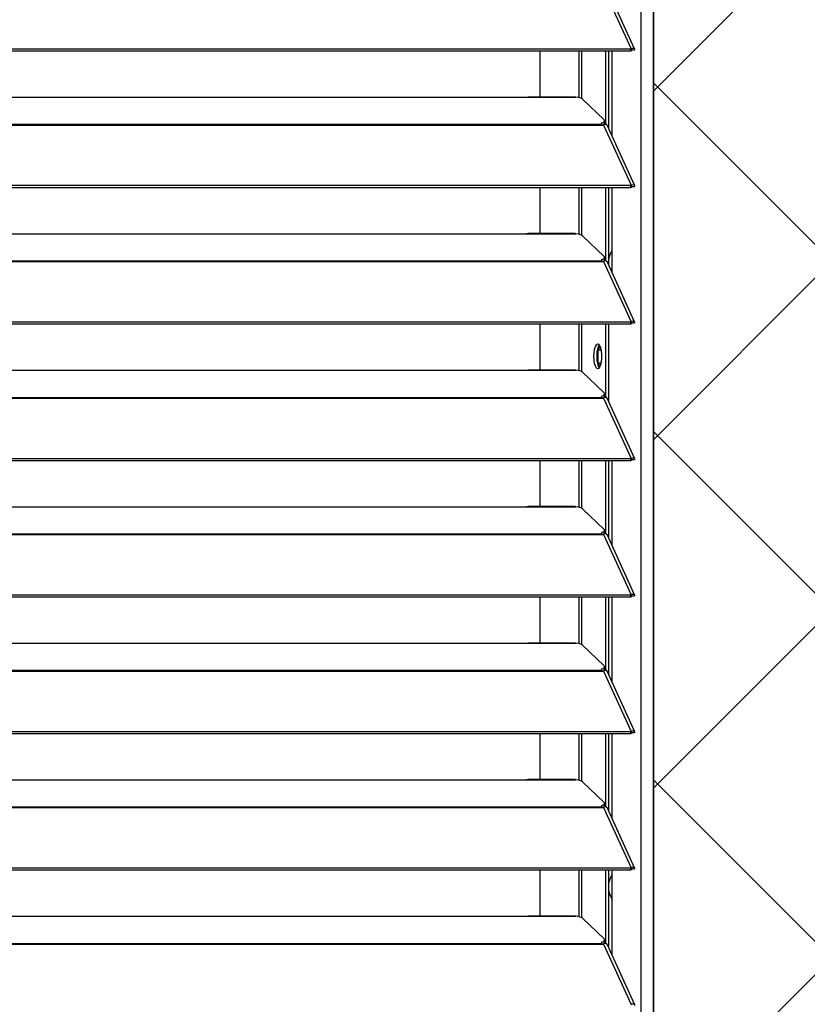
# Model space of a CAD drawing. Header units: millimetres. Extents: x 0 to 39025, y -31299 to 8400.
# Tile 377 of 382: x 16368 to 16622, y 6649 to 6967. Entities that reach past the tile are written whole.
import ezdxf

# ---------------------------------------------------------------- set-up
doc = ezdxf.new("R2010")
doc.units = ezdxf.units.MM
doc.layers.add('ODMIKI funkcionalni', color=253, linetype='Continuous')
doc.layers.add('ODMIKI varnostni', color=252, linetype='Continuous')

# ---------------------------------------------------------------- blocks, each defined once
blk = doc.blocks.new('*U59')
at = {"lineweight": 25}
for points in [[(1146.1, 17.6), (1146.1, 17.6), (1146.1, 1243.27), (1146.1, 1243.27)], [(1150, 17.6), (1150, 17.6), (1150, 1242.58), (1150, 1242.58)], [(1133.89, 964.28), (1133.89, 964.28), (1142.81, 944.85), (1142.81, 944.85)], [(1143.96, 944.87), (1143.96, 944.87), (1135.06, 964.26), (1135.06, 964.26)], [(7.21, 944.85), (7.21, 944.85), (1142.79, 944.85), (1142.79, 944.85)], [(7.21, 944.2), (7.21, 944.2), (1142.79, 944.2), (1142.79, 944.2)], [(1113.49, 929.32), (1113.49, 929.32), (1113.49, 944.2), (1113.49, 944.2)], [(1126.04, 929.08), (1126.04, 929.08), (1126.04, 944.2), (1126.04, 944.2)], [(1126.99, 928.73), (1126.99, 928.73), (1126.99, 944.2), (1126.99, 944.2)], [(1134.67, 920.51), (1134.67, 920.51), (1134.67, 944.2), (1134.67, 944.2)], [(1135.61, 919.08), (1135.61, 919.08), (1135.61, 944.2), (1135.61, 944.2)], [(1136.71, 916.69), (1136.71, 916.69), (1136.71, 944.2), (1136.71, 944.2)], [(1142.81, 944.85), (1142.81, 944.85), (1142.79, 944.85), (1142.79, 944.85)], [(1142.79, 944.2), (1142.79, 944.2), (1142.79, 944.85), (1142.79, 944.85)], [(1142.81, 944.2), (1142.81, 944.2), (1142.79, 944.2), (1142.79, 944.2)], [(1142.81, 944.2), (1142.81, 944.2), (1142.81, 944.85), (1142.81, 944.85)], [(1143.19, 944.51), (1143.19, 944.51), (1143.13, 944.48), (1143.13, 944.48)], [(1143.13, 944.48), (1143.13, 944.48), (1143.89, 944.48), (1143.89, 944.48)], [(840, 929.24), (840, 929.24), (1108, 929.24), (1108, 929.24)], [(1108, 929.24), (1108, 929.24), (1125, 929.24), (1125, 929.24)], [(1124.76, 929.32), (1124.76, 929.32), (1109.66, 929.32), (1109.66, 929.32)], [(1127.16, 928.62), (1127.16, 928.62), (1134.16, 921.93), (1134.16, 921.93)], [(16.21, 920.53), (16.21, 920.53), (1133.33, 920.53), (1133.33, 920.53)], [(16.21, 920.31), (16.21, 920.31), (1133.33, 920.31), (1133.33, 920.31)], [(1133.33, 920.96), (1133.33, 920.96), (1133.33, 920.53), (1133.33, 920.53)], [(1133.33, 920.31), (1133.33, 920.31), (1133.89, 920.31), (1133.89, 920.31)], [(1133.81, 920.31), (1133.81, 920.31), (1133.77, 920.35), (1133.77, 920.35)], [(1133.89, 920.31), (1133.89, 920.31), (1142.81, 900.89), (1142.81, 900.89)], [(1133.89, 920.31), (1133.89, 920.31), (1133.89, 920.31), (1133.89, 920.31)], [(1133.89, 920.31), (1133.89, 920.31), (1133.89, 920.31), (1133.89, 920.31)], [(1134.39, 920.48), (1134.39, 920.48), (1134.22, 920.66), (1134.22, 920.66)], [(1134.3, 920.88), (1134.3, 920.88), (1134.3, 921.65), (1134.3, 921.65)], [(1143.96, 900.9), (1143.96, 900.9), (1135.06, 920.3), (1135.06, 920.3)], [(7.21, 900.88), (7.21, 900.88), (1142.79, 900.88), (1142.79, 900.88)], [(1142.81, 900.89), (1142.81, 900.89), (1142.79, 900.88), (1142.79, 900.88)], [(1142.79, 900.23), (1142.79, 900.23), (1142.79, 900.88), (1142.79, 900.88)], [(1142.81, 900.23), (1142.81, 900.23), (1142.81, 900.89), (1142.81, 900.89)], [(7.21, 900.23), (7.21, 900.23), (1142.79, 900.23), (1142.79, 900.23)], [(1113.49, 885.34), (1113.49, 885.34), (1113.49, 900.23), (1113.49, 900.23)], [(1126.04, 885.11), (1126.04, 885.11), (1126.04, 900.23), (1126.04, 900.23)], [(1126.99, 884.76), (1126.99, 884.76), (1126.99, 900.23), (1126.99, 900.23)], [(1134.67, 876.53), (1134.67, 876.53), (1134.67, 900.23), (1134.67, 900.23)], [(1135.61, 875.1), (1135.61, 875.1), (1135.61, 900.23), (1135.61, 900.23)], [(1136.71, 872.72), (1136.71, 872.72), (1136.71, 900.23), (1136.71, 900.23)], [(1142.81, 900.23), (1142.81, 900.23), (1142.79, 900.23), (1142.79, 900.23)], [(1143.19, 900.54), (1143.19, 900.54), (1143.13, 900.52), (1143.13, 900.52)], [(1143.13, 900.52), (1143.13, 900.52), (1143.89, 900.51), (1143.89, 900.51)], [(840, 885.26), (840, 885.26), (1108, 885.26), (1108, 885.26)], [(1108, 885.26), (1108, 885.26), (1125, 885.26), (1125, 885.26)], [(1124.76, 885.34), (1124.76, 885.34), (1109.66, 885.34), (1109.66, 885.34)], [(1127.16, 884.65), (1127.16, 884.65), (1134.16, 877.96), (1134.16, 877.96)], [(16.21, 876.55), (16.21, 876.55), (1133.33, 876.55), (1133.33, 876.55)], [(16.21, 876.33), (16.21, 876.33), (1133.33, 876.33), (1133.33, 876.33)], [(1133.33, 876.99), (1133.33, 876.99), (1133.33, 876.55), (1133.33, 876.55)], [(1133.33, 876.33), (1133.33, 876.33), (1133.89, 876.33), (1133.89, 876.33)], [(1133.81, 876.33), (1133.81, 876.33), (1133.77, 876.38), (1133.77, 876.38)], [(1133.89, 876.33), (1133.89, 876.33), (1142.81, 856.91), (1142.81, 856.91)], [(1133.89, 876.33), (1133.89, 876.33), (1133.89, 876.33), (1133.89, 876.33)], [(1133.89, 876.33), (1133.89, 876.33), (1133.89, 876.33), (1133.89, 876.33)], [(1134.39, 876.5), (1134.39, 876.5), (1134.22, 876.68), (1134.22, 876.68)], [(1134.3, 876.91), (1134.3, 876.91), (1134.3, 877.67), (1134.3, 877.67)], [(1143.96, 856.93), (1143.96, 856.93), (1135.06, 876.32), (1135.06, 876.32)], [(7.21, 856.9), (7.21, 856.9), (1142.79, 856.9), (1142.79, 856.9)], [(1142.81, 856.91), (1142.81, 856.91), (1142.79, 856.9), (1142.79, 856.9)], [(1142.79, 856.25), (1142.79, 856.25), (1142.79, 856.9), (1142.79, 856.9)], [(1142.81, 856.25), (1142.81, 856.25), (1142.81, 856.91), (1142.81, 856.91)], [(1143.19, 856.56), (1143.19, 856.56), (1143.13, 856.54), (1143.13, 856.54)], [(1143.13, 856.54), (1143.13, 856.54), (1143.89, 856.53), (1143.89, 856.53)], [(7.21, 856.25), (7.21, 856.25), (1142.79, 856.25), (1142.79, 856.25)], [(1113.49, 841.37), (1113.49, 841.37), (1113.49, 856.25), (1113.49, 856.25)], [(1126.04, 841.14), (1126.04, 841.14), (1126.04, 856.25), (1126.04, 856.25)], [(1126.99, 840.78), (1126.99, 840.78), (1126.99, 856.25), (1126.99, 856.25)], [(1134.67, 832.56), (1134.67, 832.56), (1134.67, 856.25), (1134.67, 856.25)], [(1135.61, 831.13), (1135.61, 831.13), (1135.61, 856.25), (1135.61, 856.25)], [(1142.81, 856.25), (1142.81, 856.25), (1142.79, 856.25), (1142.79, 856.25)], [(1131.92, 843.97), (1131.92, 843.97), (1131.92, 847.57), (1131.92, 847.57)], [(1132.2, 847.86), (1132.2, 847.86), (1132.81, 849.01), (1132.81, 849.01)], [(1132.2, 843.68), (1132.2, 843.68), (1132.2, 847.86), (1132.2, 847.86)], [(1132.2, 847.86), (1132.2, 847.86), (1133.13, 847.86), (1133.13, 847.86)], [(840, 841.29), (840, 841.29), (1108, 841.29), (1108, 841.29)], [(1108, 841.29), (1108, 841.29), (1125, 841.29), (1125, 841.29)], [(1124.76, 841.37), (1124.76, 841.37), (1109.66, 841.37), (1109.66, 841.37)], [(1127.16, 840.67), (1127.16, 840.67), (1134.16, 833.99), (1134.16, 833.99)], [(1132.81, 842.54), (1132.81, 842.54), (1132.2, 843.68), (1132.2, 843.68)], [(1132.2, 843.68), (1132.2, 843.68), (1133.13, 843.68), (1133.13, 843.68)], [(16.21, 832.58), (16.21, 832.58), (1133.33, 832.58), (1133.33, 832.58)], [(16.21, 832.36), (16.21, 832.36), (1133.33, 832.36), (1133.33, 832.36)], [(1133.33, 833.01), (1133.33, 833.01), (1133.33, 832.58), (1133.33, 832.58)], [(1133.33, 832.36), (1133.33, 832.36), (1133.89, 832.36), (1133.89, 832.36)], [(1133.81, 832.36), (1133.81, 832.36), (1133.77, 832.4), (1133.77, 832.4)], [(1133.89, 832.37), (1133.89, 832.37), (1133.89, 832.36), (1133.89, 832.36)], [(1133.89, 832.36), (1133.89, 832.36), (1133.89, 832.37), (1133.89, 832.37)], [(1133.89, 832.36), (1133.89, 832.36), (1142.81, 812.93), (1142.81, 812.93)], [(1134.39, 832.53), (1134.39, 832.53), (1134.22, 832.71), (1134.22, 832.71)], [(1134.3, 832.93), (1134.3, 832.93), (1134.3, 833.7), (1134.3, 833.7)], [(1143.96, 812.96), (1143.96, 812.96), (1135.06, 832.34), (1135.06, 832.34)], [(7.21, 812.93), (7.21, 812.93), (1142.79, 812.93), (1142.79, 812.93)], [(7.21, 812.28), (7.21, 812.28), (1142.79, 812.28), (1142.79, 812.28)], [(1113.49, 797.4), (1113.49, 797.4), (1113.49, 812.28), (1113.49, 812.28)], [(1126.04, 797.16), (1126.04, 797.16), (1126.04, 812.28), (1126.04, 812.28)], [(1126.99, 796.81), (1126.99, 796.81), (1126.99, 812.28), (1126.99, 812.28)], [(1134.67, 788.59), (1134.67, 788.59), (1134.67, 812.28), (1134.67, 812.28)], [(1135.61, 787.16), (1135.61, 787.16), (1135.61, 812.28), (1135.61, 812.28)], [(1136.71, 784.77), (1136.71, 784.77), (1136.71, 812.28), (1136.71, 812.28)], [(1142.81, 812.93), (1142.81, 812.93), (1142.79, 812.93), (1142.79, 812.93)], [(1142.79, 812.28), (1142.79, 812.28), (1142.79, 812.93), (1142.79, 812.93)], [(1142.81, 812.28), (1142.81, 812.28), (1142.79, 812.28), (1142.79, 812.28)], [(1142.81, 812.28), (1142.81, 812.28), (1142.81, 812.93), (1142.81, 812.93)], [(1143.19, 812.59), (1143.19, 812.59), (1143.13, 812.57), (1143.13, 812.57)], [(1143.13, 812.57), (1143.13, 812.57), (1143.89, 812.56), (1143.89, 812.56)], [(840, 797.32), (840, 797.32), (1108, 797.32), (1108, 797.32)], [(1108, 797.32), (1108, 797.32), (1125, 797.32), (1125, 797.32)], [(1124.76, 797.4), (1124.76, 797.4), (1109.66, 797.4), (1109.66, 797.4)], [(1127.16, 796.7), (1127.16, 796.7), (1134.16, 790.01), (1134.16, 790.01)], [(16.21, 788.61), (16.21, 788.61), (1133.33, 788.61), (1133.33, 788.61)], [(16.21, 788.38), (16.21, 788.38), (1133.33, 788.38), (1133.33, 788.38)], [(1133.33, 789.04), (1133.33, 789.04), (1133.33, 788.61), (1133.33, 788.61)], [(1133.33, 788.38), (1133.33, 788.38), (1133.89, 788.38), (1133.89, 788.38)], [(1133.81, 788.38), (1133.81, 788.38), (1133.77, 788.43), (1133.77, 788.43)], [(1133.89, 788.39), (1133.89, 788.39), (1133.89, 788.38), (1133.89, 788.38)], [(1133.89, 788.38), (1133.89, 788.38), (1133.89, 788.39), (1133.89, 788.39)], [(1133.89, 788.38), (1133.89, 788.38), (1142.81, 768.96), (1142.81, 768.96)], [(1134.39, 788.56), (1134.39, 788.56), (1134.22, 788.73), (1134.22, 788.73)], [(1134.3, 788.96), (1134.3, 788.96), (1134.3, 789.72), (1134.3, 789.72)], [(1143.96, 768.98), (1143.96, 768.98), (1135.06, 788.37), (1135.06, 788.37)], [(7.21, 768.96), (7.21, 768.96), (1142.79, 768.96), (1142.79, 768.96)], [(7.21, 768.31), (7.21, 768.31), (1142.79, 768.31), (1142.79, 768.31)], [(1113.49, 753.42), (1113.49, 753.42), (1113.49, 768.31), (1113.49, 768.31)], [(1126.04, 753.19), (1126.04, 753.19), (1126.04, 768.31), (1126.04, 768.31)], [(1126.99, 752.84), (1126.99, 752.84), (1126.99, 768.31), (1126.99, 768.31)], [(1134.67, 744.61), (1134.67, 744.61), (1134.67, 768.31), (1134.67, 768.31)], [(1135.61, 743.18), (1135.61, 743.18), (1135.61, 768.31), (1135.61, 768.31)], [(1136.71, 740.79), (1136.71, 740.79), (1136.71, 768.31), (1136.71, 768.31)], [(1142.81, 768.96), (1142.81, 768.96), (1142.79, 768.96), (1142.79, 768.96)], [(1142.79, 768.31), (1142.79, 768.31), (1142.79, 768.96), (1142.79, 768.96)], [(1142.81, 768.31), (1142.81, 768.31), (1142.79, 768.31), (1142.79, 768.31)], [(1142.81, 768.31), (1142.81, 768.31), (1142.81, 768.96), (1142.81, 768.96)], [(1143.19, 768.61), (1143.19, 768.61), (1143.13, 768.59), (1143.13, 768.59)], [(1143.13, 768.59), (1143.13, 768.59), (1143.89, 768.59), (1143.89, 768.59)], [(840, 753.34), (840, 753.34), (1108, 753.34), (1108, 753.34)], [(1108, 753.34), (1108, 753.34), (1125, 753.34), (1125, 753.34)], [(1124.76, 753.42), (1124.76, 753.42), (1109.66, 753.42), (1109.66, 753.42)], [(1127.16, 752.73), (1127.16, 752.73), (1134.16, 746.04), (1134.16, 746.04)], [(1134.3, 744.99), (1134.3, 744.99), (1134.3, 745.75), (1134.3, 745.75)], [(16.21, 744.64), (16.21, 744.64), (1133.33, 744.64), (1133.33, 744.64)], [(16.21, 744.42), (16.21, 744.42), (1133.33, 744.42), (1133.33, 744.42)], [(1133.33, 745.07), (1133.33, 745.07), (1133.33, 744.64), (1133.33, 744.64)], [(1133.33, 744.42), (1133.33, 744.42), (1133.89, 744.42), (1133.89, 744.42)], [(1133.81, 744.42), (1133.81, 744.42), (1133.77, 744.46), (1133.77, 744.46)], [(1133.89, 744.42), (1133.89, 744.42), (1142.81, 724.98), (1142.81, 724.98)], [(1133.89, 744.42), (1133.89, 744.42), (1133.89, 744.42), (1133.89, 744.42)], [(1133.89, 744.42), (1133.89, 744.42), (1133.89, 744.42), (1133.89, 744.42)], [(1134.39, 744.59), (1134.39, 744.59), (1134.22, 744.76), (1134.22, 744.76)], [(1143.96, 725.01), (1143.96, 725.01), (1135.06, 744.39), (1135.06, 744.39)], [(7.21, 724.98), (7.21, 724.98), (1142.79, 724.98), (1142.79, 724.98)], [(7.21, 724.33), (7.21, 724.33), (1142.79, 724.33), (1142.79, 724.33)], [(1113.49, 709.45), (1113.49, 709.45), (1113.49, 724.33), (1113.49, 724.33)], [(1126.04, 709.21), (1126.04, 709.21), (1126.04, 724.33), (1126.04, 724.33)], [(1126.99, 708.87), (1126.99, 708.87), (1126.99, 724.33), (1126.99, 724.33)], [(1134.67, 700.64), (1134.67, 700.64), (1134.67, 724.33), (1134.67, 724.33)], [(1135.61, 699.21), (1135.61, 699.21), (1135.61, 724.33), (1135.61, 724.33)], [(1136.71, 696.82), (1136.71, 696.82), (1136.71, 724.33), (1136.71, 724.33)], [(1142.81, 724.98), (1142.81, 724.98), (1142.79, 724.98), (1142.79, 724.98)], [(1142.79, 724.33), (1142.79, 724.33), (1142.79, 724.98), (1142.79, 724.98)], [(1142.81, 724.33), (1142.81, 724.33), (1142.79, 724.33), (1142.79, 724.33)], [(1142.81, 724.33), (1142.81, 724.33), (1142.81, 724.98), (1142.81, 724.98)], [(1143.19, 724.64), (1143.19, 724.64), (1143.13, 724.62), (1143.13, 724.62)], [(1143.13, 724.62), (1143.13, 724.62), (1143.89, 724.62), (1143.89, 724.62)], [(840, 709.37), (840, 709.37), (1108, 709.37), (1108, 709.37)], [(1108, 709.37), (1108, 709.37), (1125, 709.37), (1125, 709.37)], [(1124.76, 709.45), (1124.76, 709.45), (1109.66, 709.45), (1109.66, 709.45)], [(1127.16, 708.75), (1127.16, 708.75), (1134.16, 702.06), (1134.16, 702.06)], [(1133.33, 701.09), (1133.33, 701.09), (1133.33, 700.66), (1133.33, 700.66)], [(1134.3, 701.01), (1134.3, 701.01), (1134.3, 701.78), (1134.3, 701.78)], [(16.21, 700.66), (16.21, 700.66), (1133.33, 700.66), (1133.33, 700.66)], [(16.21, 700.44), (16.21, 700.44), (1133.33, 700.44), (1133.33, 700.44)], [(1133.33, 700.44), (1133.33, 700.44), (1133.89, 700.44), (1133.89, 700.44)], [(1133.81, 700.44), (1133.81, 700.44), (1133.77, 700.48), (1133.77, 700.48)], [(1133.89, 700.44), (1133.89, 700.44), (1142.81, 681.02), (1142.81, 681.02)], [(1133.89, 700.44), (1133.89, 700.44), (1133.89, 700.44), (1133.89, 700.44)], [(1133.89, 700.44), (1133.89, 700.44), (1133.89, 700.44), (1133.89, 700.44)], [(1134.39, 700.61), (1134.39, 700.61), (1134.22, 700.79), (1134.22, 700.79)], [(1143.96, 681.04), (1143.96, 681.04), (1135.06, 700.43), (1135.06, 700.43)], [(7.21, 681.01), (7.21, 681.01), (1142.79, 681.01), (1142.79, 681.01)], [(7.21, 680.36), (7.21, 680.36), (1142.79, 680.36), (1142.79, 680.36)], [(1113.49, 665.48), (1113.49, 665.48), (1113.49, 680.36), (1113.49, 680.36)], [(1126.04, 665.24), (1126.04, 665.24), (1126.04, 680.36), (1126.04, 680.36)], [(1126.99, 664.89), (1126.99, 664.89), (1126.99, 680.36), (1126.99, 680.36)], [(1134.67, 656.66), (1134.67, 656.66), (1134.67, 680.36), (1134.67, 680.36)], [(1135.61, 655.24), (1135.61, 655.24), (1135.61, 680.36), (1135.61, 680.36)], [(1136.71, 652.85), (1136.71, 652.85), (1136.71, 680.36), (1136.71, 680.36)], [(1142.81, 681.02), (1142.81, 681.02), (1142.79, 681.01), (1142.79, 681.01)], [(1142.79, 680.36), (1142.79, 680.36), (1142.79, 681.01), (1142.79, 681.01)], [(1142.81, 680.36), (1142.81, 680.36), (1142.79, 680.36), (1142.79, 680.36)], [(1142.81, 680.36), (1142.81, 680.36), (1142.81, 681.02), (1142.81, 681.02)], [(1143.19, 680.67), (1143.19, 680.67), (1143.13, 680.65), (1143.13, 680.65)], [(1143.13, 680.65), (1143.13, 680.65), (1143.89, 680.64), (1143.89, 680.64)], [(840, 665.39), (840, 665.39), (1108, 665.39), (1108, 665.39)], [(1108, 665.39), (1108, 665.39), (1125, 665.39), (1125, 665.39)], [(1124.76, 665.48), (1124.76, 665.48), (1109.66, 665.48), (1109.66, 665.48)], [(1127.16, 664.78), (1127.16, 664.78), (1134.16, 658.09), (1134.16, 658.09)], [(16.21, 656.68), (16.21, 656.68), (1133.33, 656.68), (1133.33, 656.68)], [(1133.33, 657.12), (1133.33, 657.12), (1133.33, 656.68), (1133.33, 656.68)], [(1134.39, 656.64), (1134.39, 656.64), (1134.22, 656.81), (1134.22, 656.81)], [(1134.3, 657.04), (1134.3, 657.04), (1134.3, 657.81), (1134.3, 657.81)], [(16.21, 656.46), (16.21, 656.46), (1133.33, 656.46), (1133.33, 656.46)], [(1133.33, 656.46), (1133.33, 656.46), (1133.89, 656.46), (1133.89, 656.46)], [(1133.81, 656.46), (1133.81, 656.46), (1133.77, 656.51), (1133.77, 656.51)], [(1133.89, 656.46), (1133.89, 656.46), (1142.81, 637.04), (1142.81, 637.04)], [(1133.89, 656.46), (1133.89, 656.46), (1133.89, 656.46), (1133.89, 656.46)], [(1133.89, 656.46), (1133.89, 656.46), (1133.89, 656.46), (1133.89, 656.46)], [(1143.96, 637.06), (1143.96, 637.06), (1135.06, 656.45), (1135.06, 656.45)]]:
    blk.add_open_spline(points, degree=3, dxfattribs=at)
for points, knots in [([(1142.81, 944.85), (1142.81, 944.85), (1143.3, 945.06), (1143.3, 945.06), (1143.3, 945.06), (1143.71, 945.07), (1143.71, 945.07), (1143.71, 945.07), (1143.95, 944.9), (1143.95, 944.9), (1143.95, 944.9), (1143.97, 944.63), (1143.97, 944.63), (1143.97, 944.63), (1143.89, 944.48), (1143.89, 944.48)], [0, 0, 0, 0, 1, 1, 1, 2, 2, 2, 3, 3, 3, 4, 4, 4, 5, 5, 5, 5]), ([(1142.81, 944.2), (1142.81, 944.2), (1143.06, 944.46), (1143.06, 944.46), (1143.06, 944.46), (1143.22, 944.54), (1143.22, 944.54), (1143.22, 944.54), (1143.21, 944.53), (1143.21, 944.53)], [0, 0, 0, 0, 1, 1, 1, 2, 2, 2, 3, 3, 3, 3]), ([(1108, 929.24), (1108, 929.24), (1109.12, 929.29), (1109.12, 929.29), (1109.12, 929.29), (1109.66, 929.29), (1109.66, 929.29)], [0, 0, 0, 0, 1, 1, 1, 2, 2, 2, 2]), ([(1124.76, 929.29), (1124.76, 929.29), (1124.88, 929.29), (1124.88, 929.29), (1124.88, 929.29), (1124.96, 929.27), (1124.96, 929.27), (1124.96, 929.27), (1125, 929.24), (1125, 929.24)], [0, 0, 0, 0, 1, 1, 1, 2, 2, 2, 3, 3, 3, 3]), ([(1127.16, 928.62), (1127.16, 928.62), (1126.84, 928.83), (1126.84, 928.83), (1126.84, 928.83), (1126.34, 929.02), (1126.34, 929.02), (1126.34, 929.02), (1125.71, 929.15), (1125.71, 929.15), (1125.71, 929.15), (1125, 929.24), (1125, 929.24)], [0, 0, 0, 0, 1, 1, 1, 2, 2, 2, 3, 3, 3, 4, 4, 4, 4]), ([(1133.33, 920.96), (1133.33, 920.96), (1133.63, 921.05), (1133.63, 921.05), (1133.63, 921.05), (1133.88, 921.17), (1133.88, 921.17), (1133.88, 921.17), (1134.07, 921.29), (1134.07, 921.29), (1134.07, 921.29), (1134.21, 921.41), (1134.21, 921.41), (1134.21, 921.41), (1134.29, 921.54), (1134.29, 921.54), (1134.29, 921.54), (1134.3, 921.67), (1134.3, 921.67), (1134.3, 921.67), (1134.26, 921.81), (1134.26, 921.81), (1134.26, 921.81), (1134.16, 921.93), (1134.16, 921.93)], [0, 0, 0, 0, 1, 1, 1, 2, 2, 2, 3, 3, 3, 4, 4, 4, 5, 5, 5, 6, 6, 6, 7, 7, 7, 8, 8, 8, 8]), ([(1133.33, 920.53), (1133.33, 920.53), (1133.33, 920.51), (1133.33, 920.51), (1133.33, 920.51), (1133.33, 920.49), (1133.33, 920.49), (1133.33, 920.49), (1133.33, 920.46), (1133.33, 920.46), (1133.33, 920.46), (1133.33, 920.44), (1133.33, 920.44), (1133.33, 920.44), (1133.33, 920.41), (1133.33, 920.41), (1133.33, 920.41), (1133.33, 920.37), (1133.33, 920.37), (1133.33, 920.37), (1133.33, 920.34), (1133.33, 920.34), (1133.33, 920.34), (1133.33, 920.31), (1133.33, 920.31)], [0, 0, 0, 0, 1, 1, 1, 2, 2, 2, 3, 3, 3, 4, 4, 4, 5, 5, 5, 6, 6, 6, 7, 7, 7, 8, 8, 8, 8]), ([(1134.3, 920.88), (1134.3, 920.88), (1134.29, 920.78), (1134.29, 920.78), (1134.29, 920.78), (1134.21, 920.64), (1134.21, 920.64), (1134.21, 920.64), (1134.07, 920.52), (1134.07, 920.52), (1134.07, 920.52), (1133.88, 920.4), (1133.88, 920.4), (1133.88, 920.4), (1133.67, 920.31), (1133.67, 920.31)], [0, 0, 0, 0, 1, 1, 1, 2, 2, 2, 3, 3, 3, 4, 4, 4, 5, 5, 5, 5]), ([(1135.04, 920.28), (1135.04, 920.28), (1134.95, 920.42), (1134.95, 920.42), (1134.95, 920.42), (1134.62, 920.52), (1134.62, 920.52), (1134.62, 920.52), (1134.17, 920.44), (1134.17, 920.44), (1134.17, 920.44), (1133.89, 920.31), (1133.89, 920.31)], [0, 0, 0, 0, 1, 1, 1, 2, 2, 2, 3, 3, 3, 4, 4, 4, 4]), ([(1142.81, 900.89), (1142.81, 900.89), (1143.3, 901.08), (1143.3, 901.08), (1143.3, 901.08), (1143.71, 901.09), (1143.71, 901.09), (1143.71, 901.09), (1143.95, 900.93), (1143.95, 900.93), (1143.95, 900.93), (1143.97, 900.66), (1143.97, 900.66), (1143.97, 900.66), (1143.89, 900.51), (1143.89, 900.51)], [0, 0, 0, 0, 1, 1, 1, 2, 2, 2, 3, 3, 3, 4, 4, 4, 5, 5, 5, 5]), ([(1142.81, 900.23), (1142.81, 900.23), (1143.06, 900.48), (1143.06, 900.48), (1143.06, 900.48), (1143.22, 900.57), (1143.22, 900.57), (1143.22, 900.57), (1143.21, 900.56), (1143.21, 900.56)], [0, 0, 0, 0, 1, 1, 1, 2, 2, 2, 3, 3, 3, 3]), ([(1108, 885.26), (1108, 885.26), (1109.12, 885.32), (1109.12, 885.32), (1109.12, 885.32), (1109.66, 885.32), (1109.66, 885.32)], [0, 0, 0, 0, 1, 1, 1, 2, 2, 2, 2]), ([(1124.76, 885.32), (1124.76, 885.32), (1124.88, 885.33), (1124.88, 885.33), (1124.88, 885.33), (1124.96, 885.29), (1124.96, 885.29), (1124.96, 885.29), (1125, 885.26), (1125, 885.26)], [0, 0, 0, 0, 1, 1, 1, 2, 2, 2, 3, 3, 3, 3]), ([(1127.16, 884.65), (1127.16, 884.65), (1126.84, 884.86), (1126.84, 884.86), (1126.84, 884.86), (1126.34, 885.04), (1126.34, 885.04), (1126.34, 885.04), (1125.71, 885.18), (1125.71, 885.18), (1125.71, 885.18), (1125, 885.26), (1125, 885.26)], [0, 0, 0, 0, 1, 1, 1, 2, 2, 2, 3, 3, 3, 4, 4, 4, 4]), ([(1136.71, 879.87), (1136.71, 879.87), (1136.19, 878.97), (1136.19, 878.97), (1136.19, 878.97), (1135.68, 877.48), (1135.68, 877.48), (1135.68, 877.48), (1135.61, 877.19), (1135.61, 877.19)], [0, 0, 0, 0, 1, 1, 1, 2, 2, 2, 3, 3, 3, 3]), ([(1133.33, 876.99), (1133.33, 876.99), (1133.63, 877.09), (1133.63, 877.09), (1133.63, 877.09), (1133.88, 877.19), (1133.88, 877.19), (1133.88, 877.19), (1134.07, 877.31), (1134.07, 877.31), (1134.07, 877.31), (1134.21, 877.43), (1134.21, 877.43), (1134.21, 877.43), (1134.29, 877.57), (1134.29, 877.57), (1134.29, 877.57), (1134.3, 877.7), (1134.3, 877.7), (1134.3, 877.7), (1134.26, 877.83), (1134.26, 877.83), (1134.26, 877.83), (1134.16, 877.96), (1134.16, 877.96)], [0, 0, 0, 0, 1, 1, 1, 2, 2, 2, 3, 3, 3, 4, 4, 4, 5, 5, 5, 6, 6, 6, 7, 7, 7, 8, 8, 8, 8]), ([(1133.33, 876.55), (1133.33, 876.55), (1133.33, 876.53), (1133.33, 876.53), (1133.33, 876.53), (1133.33, 876.51), (1133.33, 876.51), (1133.33, 876.51), (1133.33, 876.49), (1133.33, 876.49), (1133.33, 876.49), (1133.33, 876.46), (1133.33, 876.46), (1133.33, 876.46), (1133.33, 876.43), (1133.33, 876.43), (1133.33, 876.43), (1133.33, 876.41), (1133.33, 876.41), (1133.33, 876.41), (1133.33, 876.37), (1133.33, 876.37), (1133.33, 876.37), (1133.33, 876.33), (1133.33, 876.33)], [0, 0, 0, 0, 1, 1, 1, 2, 2, 2, 3, 3, 3, 4, 4, 4, 5, 5, 5, 6, 6, 6, 7, 7, 7, 8, 8, 8, 8]), ([(1134.3, 876.91), (1134.3, 876.91), (1134.29, 876.8), (1134.29, 876.8), (1134.29, 876.8), (1134.21, 876.67), (1134.21, 876.67), (1134.21, 876.67), (1134.07, 876.55), (1134.07, 876.55), (1134.07, 876.55), (1133.88, 876.43), (1133.88, 876.43), (1133.88, 876.43), (1133.67, 876.33), (1133.67, 876.33)], [0, 0, 0, 0, 1, 1, 1, 2, 2, 2, 3, 3, 3, 4, 4, 4, 5, 5, 5, 5]), ([(1135.04, 876.31), (1135.04, 876.31), (1134.95, 876.45), (1134.95, 876.45), (1134.95, 876.45), (1134.62, 876.55), (1134.62, 876.55), (1134.62, 876.55), (1134.17, 876.47), (1134.17, 876.47), (1134.17, 876.47), (1133.89, 876.33), (1133.89, 876.33)], [0, 0, 0, 0, 1, 1, 1, 2, 2, 2, 3, 3, 3, 4, 4, 4, 4]), ([(1142.81, 856.91), (1142.81, 856.91), (1143.3, 857.11), (1143.3, 857.11), (1143.3, 857.11), (1143.71, 857.12), (1143.71, 857.12), (1143.71, 857.12), (1143.95, 856.95), (1143.95, 856.95), (1143.95, 856.95), (1143.97, 856.68), (1143.97, 856.68), (1143.97, 856.68), (1143.89, 856.53), (1143.89, 856.53)], [0, 0, 0, 0, 1, 1, 1, 2, 2, 2, 3, 3, 3, 4, 4, 4, 5, 5, 5, 5]), ([(1142.81, 856.25), (1142.81, 856.25), (1143.06, 856.51), (1143.06, 856.51), (1143.06, 856.51), (1143.22, 856.59), (1143.22, 856.59), (1143.22, 856.59), (1143.21, 856.58), (1143.21, 856.58)], [0, 0, 0, 0, 1, 1, 1, 2, 2, 2, 3, 3, 3, 3]), ([(1130.84, 845.77), (1130.84, 845.77), (1130.89, 844.58), (1130.89, 844.58), (1130.89, 844.58), (1131.06, 843.51), (1131.06, 843.51), (1131.06, 843.51), (1131.31, 842.63), (1131.31, 842.63), (1131.31, 842.63), (1131.63, 842.02), (1131.63, 842.02), (1131.63, 842.02), (1131.99, 841.76), (1131.99, 841.76), (1131.99, 841.76), (1132.35, 841.85), (1132.35, 841.85), (1132.35, 841.85), (1132.69, 842.29), (1132.69, 842.29), (1132.69, 842.29), (1132.98, 843.04), (1132.98, 843.04), (1132.98, 843.04), (1133.19, 844.02), (1133.19, 844.02), (1133.19, 844.02), (1133.3, 845.17), (1133.3, 845.17), (1133.3, 845.17), (1133.3, 846.37), (1133.3, 846.37), (1133.3, 846.37), (1133.19, 847.51), (1133.19, 847.51), (1133.19, 847.51), (1132.98, 848.51), (1132.98, 848.51), (1132.98, 848.51), (1132.69, 849.25), (1132.69, 849.25), (1132.69, 849.25), (1132.35, 849.69), (1132.35, 849.69), (1132.35, 849.69), (1131.99, 849.78), (1131.99, 849.78), (1131.99, 849.78), (1131.63, 849.51), (1131.63, 849.51), (1131.63, 849.51), (1131.31, 848.91), (1131.31, 848.91), (1131.31, 848.91), (1131.06, 848.03), (1131.06, 848.03), (1131.06, 848.03), (1130.89, 846.95), (1130.89, 846.95), (1130.89, 846.95), (1130.84, 845.77), (1130.84, 845.77)], [0, 0, 0, 0, 1, 1, 1, 2, 2, 2, 3, 3, 3, 4, 4, 4, 5, 5, 5, 6, 6, 6, 7, 7, 7, 8, 8, 8, 9, 9, 9, 10, 10, 10, 11, 11, 11, 12, 12, 12, 13, 13, 13, 14, 14, 14, 15, 15, 15, 16, 16, 16, 17, 17, 17, 18, 18, 18, 19, 19, 19, 20, 20, 20, 21, 21, 21, 21]), ([(1132.55, 849.48), (1132.55, 849.48), (1132.26, 848.91), (1132.26, 848.91), (1132.26, 848.91), (1132.01, 848.03), (1132.01, 848.03), (1132.01, 848.03), (1131.85, 846.95), (1131.85, 846.95), (1131.85, 846.95), (1131.79, 845.77), (1131.79, 845.77)], [0, 0, 0, 0, 1, 1, 1, 2, 2, 2, 3, 3, 3, 4, 4, 4, 4]), ([(1131.79, 845.77), (1131.79, 845.77), (1131.85, 844.58), (1131.85, 844.58), (1131.85, 844.58), (1132.01, 843.51), (1132.01, 843.51), (1132.01, 843.51), (1132.26, 842.63), (1132.26, 842.63), (1132.26, 842.63), (1132.55, 842.06), (1132.55, 842.06)], [0, 0, 0, 0, 1, 1, 1, 2, 2, 2, 3, 3, 3, 4, 4, 4, 4]), ([(1108, 841.29), (1108, 841.29), (1109.12, 841.34), (1109.12, 841.34), (1109.12, 841.34), (1109.66, 841.34), (1109.66, 841.34)], [0, 0, 0, 0, 1, 1, 1, 2, 2, 2, 2]), ([(1124.76, 841.34), (1124.76, 841.34), (1124.88, 841.35), (1124.88, 841.35), (1124.88, 841.35), (1124.96, 841.32), (1124.96, 841.32), (1124.96, 841.32), (1125, 841.29), (1125, 841.29)], [0, 0, 0, 0, 1, 1, 1, 2, 2, 2, 3, 3, 3, 3]), ([(1127.16, 840.67), (1127.16, 840.67), (1126.84, 840.89), (1126.84, 840.89), (1126.84, 840.89), (1126.34, 841.07), (1126.34, 841.07), (1126.34, 841.07), (1125.71, 841.21), (1125.71, 841.21), (1125.71, 841.21), (1125, 841.29), (1125, 841.29)], [0, 0, 0, 0, 1, 1, 1, 2, 2, 2, 3, 3, 3, 4, 4, 4, 4]), ([(1133.33, 833.01), (1133.33, 833.01), (1133.63, 833.11), (1133.63, 833.11), (1133.63, 833.11), (1133.88, 833.22), (1133.88, 833.22), (1133.88, 833.22), (1134.07, 833.34), (1134.07, 833.34), (1134.07, 833.34), (1134.21, 833.47), (1134.21, 833.47), (1134.21, 833.47), (1134.29, 833.59), (1134.29, 833.59), (1134.29, 833.59), (1134.3, 833.73), (1134.3, 833.73), (1134.3, 833.73), (1134.26, 833.86), (1134.26, 833.86), (1134.26, 833.86), (1134.16, 833.99), (1134.16, 833.99)], [0, 0, 0, 0, 1, 1, 1, 2, 2, 2, 3, 3, 3, 4, 4, 4, 5, 5, 5, 6, 6, 6, 7, 7, 7, 8, 8, 8, 8]), ([(1133.33, 832.58), (1133.33, 832.58), (1133.33, 832.56), (1133.33, 832.56), (1133.33, 832.56), (1133.33, 832.54), (1133.33, 832.54), (1133.33, 832.54), (1133.33, 832.51), (1133.33, 832.51), (1133.33, 832.51), (1133.33, 832.49), (1133.33, 832.49), (1133.33, 832.49), (1133.33, 832.46), (1133.33, 832.46), (1133.33, 832.46), (1133.33, 832.43), (1133.33, 832.43), (1133.33, 832.43), (1133.33, 832.39), (1133.33, 832.39), (1133.33, 832.39), (1133.33, 832.36), (1133.33, 832.36)], [0, 0, 0, 0, 1, 1, 1, 2, 2, 2, 3, 3, 3, 4, 4, 4, 5, 5, 5, 6, 6, 6, 7, 7, 7, 8, 8, 8, 8]), ([(1134.3, 832.93), (1134.3, 832.93), (1134.29, 832.83), (1134.29, 832.83), (1134.29, 832.83), (1134.21, 832.7), (1134.21, 832.7), (1134.21, 832.7), (1134.07, 832.57), (1134.07, 832.57), (1134.07, 832.57), (1133.88, 832.45), (1133.88, 832.45), (1133.88, 832.45), (1133.67, 832.36), (1133.67, 832.36)], [0, 0, 0, 0, 1, 1, 1, 2, 2, 2, 3, 3, 3, 4, 4, 4, 5, 5, 5, 5]), ([(1135.04, 832.33), (1135.04, 832.33), (1134.95, 832.48), (1134.95, 832.48), (1134.95, 832.48), (1134.62, 832.57), (1134.62, 832.57), (1134.62, 832.57), (1134.17, 832.49), (1134.17, 832.49), (1134.17, 832.49), (1133.89, 832.37), (1133.89, 832.37)], [0, 0, 0, 0, 1, 1, 1, 2, 2, 2, 3, 3, 3, 4, 4, 4, 4]), ([(1142.81, 812.93), (1142.81, 812.93), (1143.3, 813.14), (1143.3, 813.14), (1143.3, 813.14), (1143.71, 813.14), (1143.71, 813.14), (1143.71, 813.14), (1143.95, 812.98), (1143.95, 812.98), (1143.95, 812.98), (1143.97, 812.71), (1143.97, 812.71), (1143.97, 812.71), (1143.89, 812.56), (1143.89, 812.56)], [0, 0, 0, 0, 1, 1, 1, 2, 2, 2, 3, 3, 3, 4, 4, 4, 5, 5, 5, 5]), ([(1142.81, 812.28), (1142.81, 812.28), (1143.06, 812.54), (1143.06, 812.54), (1143.06, 812.54), (1143.22, 812.62), (1143.22, 812.62), (1143.22, 812.62), (1143.21, 812.61), (1143.21, 812.61)], [0, 0, 0, 0, 1, 1, 1, 2, 2, 2, 3, 3, 3, 3]), ([(1108, 797.32), (1108, 797.32), (1109.12, 797.37), (1109.12, 797.37), (1109.12, 797.37), (1109.66, 797.38), (1109.66, 797.38)], [0, 0, 0, 0, 1, 1, 1, 2, 2, 2, 2]), ([(1124.76, 797.38), (1124.76, 797.38), (1124.88, 797.38), (1124.88, 797.38), (1124.88, 797.38), (1124.96, 797.34), (1124.96, 797.34), (1124.96, 797.34), (1125, 797.32), (1125, 797.32)], [0, 0, 0, 0, 1, 1, 1, 2, 2, 2, 3, 3, 3, 3]), ([(1127.16, 796.7), (1127.16, 796.7), (1126.84, 796.91), (1126.84, 796.91), (1126.84, 796.91), (1126.34, 797.1), (1126.34, 797.1), (1126.34, 797.1), (1125.71, 797.23), (1125.71, 797.23), (1125.71, 797.23), (1125, 797.32), (1125, 797.32)], [0, 0, 0, 0, 1, 1, 1, 2, 2, 2, 3, 3, 3, 4, 4, 4, 4]), ([(1133.33, 789.04), (1133.33, 789.04), (1133.63, 789.14), (1133.63, 789.14), (1133.63, 789.14), (1133.88, 789.24), (1133.88, 789.24), (1133.88, 789.24), (1134.07, 789.36), (1134.07, 789.36), (1134.07, 789.36), (1134.21, 789.49), (1134.21, 789.49), (1134.21, 789.49), (1134.29, 789.62), (1134.29, 789.62), (1134.29, 789.62), (1134.3, 789.75), (1134.3, 789.75), (1134.3, 789.75), (1134.26, 789.89), (1134.26, 789.89), (1134.26, 789.89), (1134.16, 790.01), (1134.16, 790.01)], [0, 0, 0, 0, 1, 1, 1, 2, 2, 2, 3, 3, 3, 4, 4, 4, 5, 5, 5, 6, 6, 6, 7, 7, 7, 8, 8, 8, 8]), ([(1133.33, 788.61), (1133.33, 788.61), (1133.33, 788.59), (1133.33, 788.59), (1133.33, 788.59), (1133.33, 788.57), (1133.33, 788.57), (1133.33, 788.57), (1133.33, 788.54), (1133.33, 788.54), (1133.33, 788.54), (1133.33, 788.51), (1133.33, 788.51), (1133.33, 788.51), (1133.33, 788.48), (1133.33, 788.48), (1133.33, 788.48), (1133.33, 788.45), (1133.33, 788.45), (1133.33, 788.45), (1133.33, 788.42), (1133.33, 788.42), (1133.33, 788.42), (1133.33, 788.38), (1133.33, 788.38)], [0, 0, 0, 0, 1, 1, 1, 2, 2, 2, 3, 3, 3, 4, 4, 4, 5, 5, 5, 6, 6, 6, 7, 7, 7, 8, 8, 8, 8]), ([(1134.3, 788.96), (1134.3, 788.96), (1134.29, 788.85), (1134.29, 788.85), (1134.29, 788.85), (1134.21, 788.72), (1134.21, 788.72), (1134.21, 788.72), (1134.07, 788.6), (1134.07, 788.6), (1134.07, 788.6), (1133.88, 788.48), (1133.88, 788.48), (1133.88, 788.48), (1133.67, 788.38), (1133.67, 788.38)], [0, 0, 0, 0, 1, 1, 1, 2, 2, 2, 3, 3, 3, 4, 4, 4, 5, 5, 5, 5]), ([(1135.04, 788.36), (1135.04, 788.36), (1134.95, 788.5), (1134.95, 788.5), (1134.95, 788.5), (1134.62, 788.6), (1134.62, 788.6), (1134.62, 788.6), (1134.17, 788.52), (1134.17, 788.52), (1134.17, 788.52), (1133.89, 788.39), (1133.89, 788.39)], [0, 0, 0, 0, 1, 1, 1, 2, 2, 2, 3, 3, 3, 4, 4, 4, 4]), ([(1142.81, 768.96), (1142.81, 768.96), (1143.3, 769.17), (1143.3, 769.17), (1143.3, 769.17), (1143.71, 769.17), (1143.71, 769.17), (1143.71, 769.17), (1143.95, 769.01), (1143.95, 769.01), (1143.95, 769.01), (1143.97, 768.73), (1143.97, 768.73), (1143.97, 768.73), (1143.89, 768.59), (1143.89, 768.59)], [0, 0, 0, 0, 1, 1, 1, 2, 2, 2, 3, 3, 3, 4, 4, 4, 5, 5, 5, 5]), ([(1142.81, 768.31), (1142.81, 768.31), (1143.06, 768.56), (1143.06, 768.56), (1143.06, 768.56), (1143.22, 768.65), (1143.22, 768.65), (1143.22, 768.65), (1143.21, 768.63), (1143.21, 768.63)], [0, 0, 0, 0, 1, 1, 1, 2, 2, 2, 3, 3, 3, 3]), ([(1108, 753.34), (1108, 753.34), (1109.12, 753.39), (1109.12, 753.39), (1109.12, 753.39), (1109.66, 753.4), (1109.66, 753.4)], [0, 0, 0, 0, 1, 1, 1, 2, 2, 2, 2]), ([(1124.76, 753.4), (1124.76, 753.4), (1124.88, 753.4), (1124.88, 753.4), (1124.88, 753.4), (1124.96, 753.37), (1124.96, 753.37), (1124.96, 753.37), (1125, 753.34), (1125, 753.34)], [0, 0, 0, 0, 1, 1, 1, 2, 2, 2, 3, 3, 3, 3]), ([(1127.16, 752.73), (1127.16, 752.73), (1126.84, 752.94), (1126.84, 752.94), (1126.84, 752.94), (1126.34, 753.12), (1126.34, 753.12), (1126.34, 753.12), (1125.71, 753.26), (1125.71, 753.26), (1125.71, 753.26), (1125, 753.34), (1125, 753.34)], [0, 0, 0, 0, 1, 1, 1, 2, 2, 2, 3, 3, 3, 4, 4, 4, 4]), ([(1133.33, 745.07), (1133.33, 745.07), (1133.63, 745.16), (1133.63, 745.16), (1133.63, 745.16), (1133.88, 745.27), (1133.88, 745.27), (1133.88, 745.27), (1134.07, 745.39), (1134.07, 745.39), (1134.07, 745.39), (1134.21, 745.51), (1134.21, 745.51), (1134.21, 745.51), (1134.29, 745.64), (1134.29, 745.64), (1134.29, 745.64), (1134.3, 745.78), (1134.3, 745.78), (1134.3, 745.78), (1134.26, 745.91), (1134.26, 745.91), (1134.26, 745.91), (1134.16, 746.04), (1134.16, 746.04)], [0, 0, 0, 0, 1, 1, 1, 2, 2, 2, 3, 3, 3, 4, 4, 4, 5, 5, 5, 6, 6, 6, 7, 7, 7, 8, 8, 8, 8]), ([(1133.33, 744.64), (1133.33, 744.64), (1133.33, 744.61), (1133.33, 744.61), (1133.33, 744.61), (1133.33, 744.59), (1133.33, 744.59), (1133.33, 744.59), (1133.33, 744.56), (1133.33, 744.56), (1133.33, 744.56), (1133.33, 744.54), (1133.33, 744.54), (1133.33, 744.54), (1133.33, 744.51), (1133.33, 744.51), (1133.33, 744.51), (1133.33, 744.48), (1133.33, 744.48), (1133.33, 744.48), (1133.33, 744.45), (1133.33, 744.45), (1133.33, 744.45), (1133.33, 744.42), (1133.33, 744.42)], [0, 0, 0, 0, 1, 1, 1, 2, 2, 2, 3, 3, 3, 4, 4, 4, 5, 5, 5, 6, 6, 6, 7, 7, 7, 8, 8, 8, 8]), ([(1134.3, 744.99), (1134.3, 744.99), (1134.29, 744.88), (1134.29, 744.88), (1134.29, 744.88), (1134.21, 744.75), (1134.21, 744.75), (1134.21, 744.75), (1134.07, 744.63), (1134.07, 744.63), (1134.07, 744.63), (1133.88, 744.51), (1133.88, 744.51), (1133.88, 744.51), (1133.67, 744.42), (1133.67, 744.42)], [0, 0, 0, 0, 1, 1, 1, 2, 2, 2, 3, 3, 3, 4, 4, 4, 5, 5, 5, 5]), ([(1135.04, 744.39), (1135.04, 744.39), (1134.95, 744.53), (1134.95, 744.53), (1134.95, 744.53), (1134.62, 744.63), (1134.62, 744.63), (1134.62, 744.63), (1134.17, 744.54), (1134.17, 744.54), (1134.17, 744.54), (1133.89, 744.42), (1133.89, 744.42)], [0, 0, 0, 0, 1, 1, 1, 2, 2, 2, 3, 3, 3, 4, 4, 4, 4]), ([(1142.81, 724.98), (1142.81, 724.98), (1143.3, 725.19), (1143.3, 725.19), (1143.3, 725.19), (1143.71, 725.2), (1143.71, 725.2), (1143.71, 725.2), (1143.95, 725.03), (1143.95, 725.03), (1143.95, 725.03), (1143.97, 724.76), (1143.97, 724.76), (1143.97, 724.76), (1143.89, 724.62), (1143.89, 724.62)], [0, 0, 0, 0, 1, 1, 1, 2, 2, 2, 3, 3, 3, 4, 4, 4, 5, 5, 5, 5]), ([(1142.81, 724.33), (1142.81, 724.33), (1143.06, 724.59), (1143.06, 724.59), (1143.06, 724.59), (1143.22, 724.67), (1143.22, 724.67), (1143.22, 724.67), (1143.21, 724.67), (1143.21, 724.67)], [0, 0, 0, 0, 1, 1, 1, 2, 2, 2, 3, 3, 3, 3]), ([(1108, 709.37), (1108, 709.37), (1109.12, 709.42), (1109.12, 709.42), (1109.12, 709.42), (1109.66, 709.43), (1109.66, 709.43)], [0, 0, 0, 0, 1, 1, 1, 2, 2, 2, 2]), ([(1124.76, 709.43), (1124.76, 709.43), (1124.88, 709.43), (1124.88, 709.43), (1124.88, 709.43), (1124.96, 709.4), (1124.96, 709.4), (1124.96, 709.4), (1125, 709.37), (1125, 709.37)], [0, 0, 0, 0, 1, 1, 1, 2, 2, 2, 3, 3, 3, 3]), ([(1127.16, 708.75), (1127.16, 708.75), (1126.84, 708.96), (1126.84, 708.96), (1126.84, 708.96), (1126.34, 709.15), (1126.34, 709.15), (1126.34, 709.15), (1125.71, 709.28), (1125.71, 709.28), (1125.71, 709.28), (1125, 709.37), (1125, 709.37)], [0, 0, 0, 0, 1, 1, 1, 2, 2, 2, 3, 3, 3, 4, 4, 4, 4]), ([(1133.33, 701.09), (1133.33, 701.09), (1133.63, 701.19), (1133.63, 701.19), (1133.63, 701.19), (1133.88, 701.3), (1133.88, 701.3), (1133.88, 701.3), (1134.07, 701.42), (1134.07, 701.42), (1134.07, 701.42), (1134.21, 701.54), (1134.21, 701.54), (1134.21, 701.54), (1134.29, 701.67), (1134.29, 701.67), (1134.29, 701.67), (1134.3, 701.8), (1134.3, 701.8), (1134.3, 701.8), (1134.26, 701.94), (1134.26, 701.94), (1134.26, 701.94), (1134.16, 702.06), (1134.16, 702.06)], [0, 0, 0, 0, 1, 1, 1, 2, 2, 2, 3, 3, 3, 4, 4, 4, 5, 5, 5, 6, 6, 6, 7, 7, 7, 8, 8, 8, 8]), ([(1134.3, 701.01), (1134.3, 701.01), (1134.29, 700.91), (1134.29, 700.91), (1134.29, 700.91), (1134.21, 700.77), (1134.21, 700.77), (1134.21, 700.77), (1134.07, 700.65), (1134.07, 700.65), (1134.07, 700.65), (1133.88, 700.53), (1133.88, 700.53), (1133.88, 700.53), (1133.67, 700.44), (1133.67, 700.44)], [0, 0, 0, 0, 1, 1, 1, 2, 2, 2, 3, 3, 3, 4, 4, 4, 5, 5, 5, 5]), ([(1133.33, 700.66), (1133.33, 700.66), (1133.33, 700.64), (1133.33, 700.64), (1133.33, 700.64), (1133.33, 700.62), (1133.33, 700.62), (1133.33, 700.62), (1133.33, 700.6), (1133.33, 700.6), (1133.33, 700.6), (1133.33, 700.57), (1133.33, 700.57), (1133.33, 700.57), (1133.33, 700.54), (1133.33, 700.54), (1133.33, 700.54), (1133.33, 700.5), (1133.33, 700.5), (1133.33, 700.5), (1133.33, 700.48), (1133.33, 700.48), (1133.33, 700.48), (1133.33, 700.44), (1133.33, 700.44)], [0, 0, 0, 0, 1, 1, 1, 2, 2, 2, 3, 3, 3, 4, 4, 4, 5, 5, 5, 6, 6, 6, 7, 7, 7, 8, 8, 8, 8]), ([(1135.04, 700.41), (1135.04, 700.41), (1134.95, 700.55), (1134.95, 700.55), (1134.95, 700.55), (1134.62, 700.65), (1134.62, 700.65), (1134.62, 700.65), (1134.17, 700.57), (1134.17, 700.57), (1134.17, 700.57), (1133.89, 700.44), (1133.89, 700.44)], [0, 0, 0, 0, 1, 1, 1, 2, 2, 2, 3, 3, 3, 4, 4, 4, 4]), ([(1136.71, 678.85), (1136.71, 678.85), (1136.19, 677.95), (1136.19, 677.95), (1136.19, 677.95), (1135.68, 676.46), (1135.68, 676.46), (1135.68, 676.46), (1135.61, 676.17), (1135.61, 676.17)], [0, 0, 0, 0, 1, 1, 1, 2, 2, 2, 3, 3, 3, 3]), ([(1142.81, 681.02), (1142.81, 681.02), (1143.3, 681.21), (1143.3, 681.21), (1143.3, 681.21), (1143.71, 681.22), (1143.71, 681.22), (1143.71, 681.22), (1143.95, 681.06), (1143.95, 681.06), (1143.95, 681.06), (1143.97, 680.79), (1143.97, 680.79), (1143.97, 680.79), (1143.89, 680.64), (1143.89, 680.64)], [0, 0, 0, 0, 1, 1, 1, 2, 2, 2, 3, 3, 3, 4, 4, 4, 5, 5, 5, 5]), ([(1142.81, 680.36), (1142.81, 680.36), (1143.06, 680.61), (1143.06, 680.61), (1143.06, 680.61), (1143.22, 680.7), (1143.22, 680.7), (1143.22, 680.7), (1143.21, 680.69), (1143.21, 680.69)], [0, 0, 0, 0, 1, 1, 1, 2, 2, 2, 3, 3, 3, 3]), ([(1135.61, 673.62), (1135.61, 673.62), (1135.68, 673.33), (1135.68, 673.33), (1135.68, 673.33), (1136.19, 671.84), (1136.19, 671.84), (1136.19, 671.84), (1136.71, 670.94), (1136.71, 670.94)], [0, 0, 0, 0, 1, 1, 1, 2, 2, 2, 3, 3, 3, 3]), ([(1108, 665.39), (1108, 665.39), (1109.12, 665.45), (1109.12, 665.45), (1109.12, 665.45), (1109.66, 665.45), (1109.66, 665.45)], [0, 0, 0, 0, 1, 1, 1, 2, 2, 2, 2]), ([(1124.76, 665.45), (1124.76, 665.45), (1124.88, 665.46), (1124.88, 665.46), (1124.88, 665.46), (1124.96, 665.42), (1124.96, 665.42), (1124.96, 665.42), (1125, 665.39), (1125, 665.39)], [0, 0, 0, 0, 1, 1, 1, 2, 2, 2, 3, 3, 3, 3]), ([(1127.16, 664.78), (1127.16, 664.78), (1126.84, 664.99), (1126.84, 664.99), (1126.84, 664.99), (1126.34, 665.17), (1126.34, 665.17), (1126.34, 665.17), (1125.71, 665.32), (1125.71, 665.32), (1125.71, 665.32), (1125, 665.39), (1125, 665.39)], [0, 0, 0, 0, 1, 1, 1, 2, 2, 2, 3, 3, 3, 4, 4, 4, 4]), ([(1133.33, 657.12), (1133.33, 657.12), (1133.63, 657.22), (1133.63, 657.22), (1133.63, 657.22), (1133.88, 657.32), (1133.88, 657.32), (1133.88, 657.32), (1134.07, 657.44), (1134.07, 657.44), (1134.07, 657.44), (1134.21, 657.56), (1134.21, 657.56), (1134.21, 657.56), (1134.29, 657.7), (1134.29, 657.7), (1134.29, 657.7), (1134.3, 657.83), (1134.3, 657.83), (1134.3, 657.83), (1134.26, 657.96), (1134.26, 657.96), (1134.26, 657.96), (1134.16, 658.09), (1134.16, 658.09)], [0, 0, 0, 0, 1, 1, 1, 2, 2, 2, 3, 3, 3, 4, 4, 4, 5, 5, 5, 6, 6, 6, 7, 7, 7, 8, 8, 8, 8]), ([(1133.33, 656.68), (1133.33, 656.68), (1133.33, 656.66), (1133.33, 656.66), (1133.33, 656.66), (1133.33, 656.64), (1133.33, 656.64), (1133.33, 656.64), (1133.33, 656.62), (1133.33, 656.62), (1133.33, 656.62), (1133.33, 656.59), (1133.33, 656.59), (1133.33, 656.59), (1133.33, 656.56), (1133.33, 656.56), (1133.33, 656.56), (1133.33, 656.54), (1133.33, 656.54), (1133.33, 656.54), (1133.33, 656.5), (1133.33, 656.5), (1133.33, 656.5), (1133.33, 656.46), (1133.33, 656.46)], [0, 0, 0, 0, 1, 1, 1, 2, 2, 2, 3, 3, 3, 4, 4, 4, 5, 5, 5, 6, 6, 6, 7, 7, 7, 8, 8, 8, 8]), ([(1134.3, 657.04), (1134.3, 657.04), (1134.29, 656.93), (1134.29, 656.93), (1134.29, 656.93), (1134.21, 656.81), (1134.21, 656.81), (1134.21, 656.81), (1134.07, 656.68), (1134.07, 656.68), (1134.07, 656.68), (1133.88, 656.56), (1133.88, 656.56), (1133.88, 656.56), (1133.67, 656.46), (1133.67, 656.46)], [0, 0, 0, 0, 1, 1, 1, 2, 2, 2, 3, 3, 3, 4, 4, 4, 5, 5, 5, 5]), ([(1135.04, 656.44), (1135.04, 656.44), (1134.95, 656.58), (1134.95, 656.58), (1134.95, 656.58), (1134.62, 656.68), (1134.62, 656.68), (1134.62, 656.68), (1134.17, 656.6), (1134.17, 656.6), (1134.17, 656.6), (1133.89, 656.46), (1133.89, 656.46)], [0, 0, 0, 0, 1, 1, 1, 2, 2, 2, 3, 3, 3, 4, 4, 4, 4]), ([(1142.81, 637.04), (1142.81, 637.04), (1143.3, 637.25), (1143.3, 637.25), (1143.3, 637.25), (1143.71, 637.25), (1143.71, 637.25), (1143.71, 637.25), (1143.95, 637.08), (1143.95, 637.08), (1143.95, 637.08), (1143.97, 636.81), (1143.97, 636.81), (1143.97, 636.81), (1143.89, 636.67), (1143.89, 636.67)], [0, 0, 0, 0, 1, 1, 1, 2, 2, 2, 3, 3, 3, 4, 4, 4, 5, 5, 5, 5])]:
    blk.add_open_spline(points, degree=3, knots=knots, dxfattribs=at)

msp = doc.modelspace()

# ---------------------------------------------------------------- hatches: boundary and pattern name
at = {"layer": 'ODMIKI funkcionalni'}
h = msp.add_hatch(dxfattribs=at)
h.set_pattern_fill('ANSI31', color=256, scale=25)
h.set_pattern_definition([(45, (-1299.93, -3070.55), (-56.1266, 56.1266), [])])
h.paths.add_polyline_path([(15421.96, 6012.43), (15421.96, 7268), (16571.96, 7268), (16571.96, 6012.43), (17171.96, 6012.43), (17171.96, 7768), (15121.96, 7768), (15121.96, 6012.43)])
at = {"layer": 'ODMIKI varnostni'}
h = msp.add_hatch(dxfattribs=at)
h.set_pattern_fill('ANSI31', color=256, scale=25, angle=90)
h.set_pattern_definition([(135, (11728.22, -2241.71), (-56.1266, -56.1266), [])])
h.paths.add_polyline_path([(16571.96, 6012.43), (16571.96, 7255.39), (17571.96, 6012.43)])

# ---------------------------------------------------------------- linework, layer by layer
at = {"layer": 'ODMIKI funkcionalni'}
msp.add_lwpolyline([(15421.96, 6012.43), (15421.96, 7268), (16571.96, 7268), (16571.96, 6012.43), (17171.96, 6012.43), (17171.96, 7768), (15121.96, 7768), (15121.96, 6012.43)], close=True, dxfattribs=at)
at = {"layer": 'ODMIKI varnostni'}
msp.add_lwpolyline([(16571.96, 6012.43), (16571.96, 7255.39), (17571.96, 6012.43)], close=True, dxfattribs=at)

# ---------------------------------------------------------------- block references
at = {"color": 1}
msp.add_blockref('*U59', (15421.96, 6012.43), dxfattribs=at)

doc.saveas('drawing.dxf')
